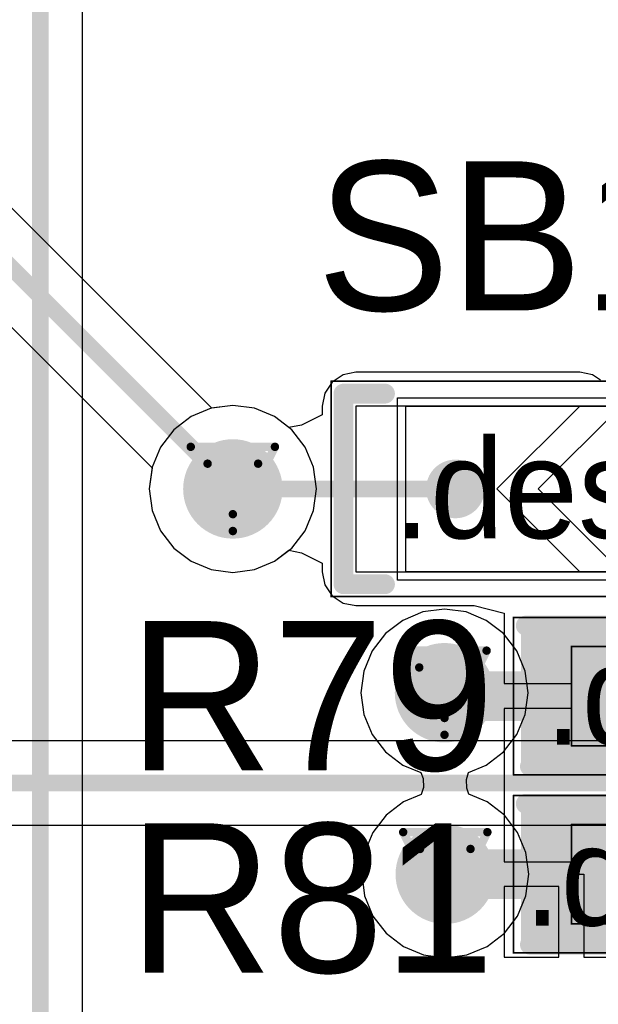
# Model space of a CAD drawing. Header units: millimetres. Extents: x 138 to 555, y 26 to 334.
# Tile 614 of 656: x 329.24 to 332.73, y 227.97 to 233.91. Entities that reach past the tile are written whole.
import ezdxf

# ---------------------------------------------------------------- set-up
doc = ezdxf.new("R2010")
doc.units = ezdxf.units.MM
for name, color, linetype in [('BottomLayer', 5, 'Continuous'), ('DrillDrawing', 1, 'Continuous'), ('Mechanical20', 56, 'Continuous'), ('Mechanical27', 56, 'Continuous'), ('MidLayer1', 16, 'Continuous'), ('MidLayer2', 76, 'Continuous'), ('MidLayer3', 90, 'Continuous'), ('MidLayer4', 156, 'Continuous'), ('MultiLayer', 9, 'Continuous'), ('TopLayer', 1, 'Continuous'), ('TopOverlay', 2, 'Continuous'), ('TopPaste', 8, 'Continuous'), ('TopSolder', 216, 'Continuous'), ('ViaHoleLayer', 16, 'Continuous')]:
    doc.layers.add(name, color=color, linetype=linetype)

# ---------------------------------------------------------------- blocks, each defined once
blk = doc.blocks.new('SOLDER_BRIDGE_R0603_0R_633')
at = {"layer": 'Mechanical20', "const_width": 0.01}
for points in [[(-0.2, 0.65), (-1.35, 0.65)], [(-1.35, 0.65), (-1.35, -0.65)], [(1.35, 0.65), (-0.2, 0.65)], [(1.35, 0.65), (1.35, -0.65)], [(1.35, -0.65), (-1.35, -0.65)]]:
    blk.add_lwpolyline(points, dxfattribs=at)
at = {"layer": 'Mechanical20', "const_width": 0.005}
for points in [[(-1.3525, 0.65, 1), (-1.3475, 0.65, 1)], [(-1.3525, 0.65, 1), (-1.3475, 0.65, 1)], [(-0.2025, 0.65, 1), (-0.1975, 0.65, 1)], [(-0.2025, 0.65, 1), (-0.1975, 0.65, 1)], [(1.3475, 0.65, 1), (1.3525, 0.65, 1)], [(1.3475, 0.65, 1), (1.3525, 0.65, 1)], [(-1.3525, -0.65, 1), (-1.3475, -0.65, 1)], [(-1.3525, -0.65, 1), (-1.3475, -0.65, 1)], [(1.3475, -0.65, 1), (1.3525, -0.65, 1)], [(1.3475, -0.65, 1), (1.3525, -0.65, 1)]]:
    blk.add_lwpolyline(points, format="xyb", close=True, dxfattribs=at)
at = {"layer": 'Mechanical27', "const_width": 0.01}
for points in [[(-0.9, 0.5), (-0.9, -0.5)], [(0.9, 0.5), (-0.9, 0.5)], [(0.9, 0.5), (0.9, -0.5)], [(0.9, -0.5), (-0.9, -0.5)]]:
    blk.add_lwpolyline(points, dxfattribs=at)
at = {"layer": 'Mechanical27', "const_width": 0.005}
for points in [[(-0.9025, 0.5, 1), (-0.8975, 0.5, 1)], [(-0.9025, 0.5, 1), (-0.8975, 0.5, 1)], [(0.8975, 0.5, 1), (0.9025, 0.5, 1)], [(0.8975, 0.5, 1), (0.9025, 0.5, 1)], [(-0.9025, -0.5, 1), (-0.8975, -0.5, 1)], [(-0.9025, -0.5, 1), (-0.8975, -0.5, 1)], [(0.8975, -0.5, 1), (0.9025, -0.5, 1)], [(0.8975, -0.5, 1), (0.9025, -0.5, 1)]]:
    blk.add_lwpolyline(points, format="xyb", close=True, dxfattribs=at)
at = {"layer": 'TopLayer'}
for p, q in [((-1.2, -0.5), (-1.2, 0.5)), ((-1.2, 0.5), (-0.4, 0.5)), ((-0.4, 0.5), (0.1, 0)), ((-0.15, 0.5), (-0.15, 0.5)), ((-0.15, 0.5), (0.35, 0)), ((1.2, 0.5), (-0.15, 0.5)), ((1.2, -0.5), (1.2, 0.5)), ((0.1, 0), (-0.4, -0.5)), ((0.35, 0), (-0.15, -0.5)), ((-1.2, -0.5), (-1.2, -0.5)), ((-0.4, -0.5), (-1.2, -0.5)), ((-0.15, -0.5), (1.2, -0.5))]:
    blk.add_line(p, q, dxfattribs=at)
at = {"layer": 'TopLayer', "const_width": 0.127}
for points in [[(-0.5635, 0, 1), (-0.4365, 0, 1)], [(0.5365, 0, 1), (0.6635, 0, 1)]]:
    blk.add_lwpolyline(points, format="xyb", close=True, dxfattribs=at)
at = {"layer": 'TopOverlay', "const_width": 0.12}
for points in [[(-1.025, 0.575), (-1.275, 0.575)], [(-1.275, 0.575), (-1.275, 0.175)], [(1.275, 0.575), (1.025, 0.575)], [(1.275, 0.575), (1.275, -0.575)], [(-1.275, 0.175), (-1.275, -0.575)], [(-1.025, -0.575), (-1.275, -0.575)], [(1.275, -0.575), (1.025, -0.575)]]:
    blk.add_lwpolyline(points, dxfattribs=at)
at = {"layer": 'TopOverlay', "const_width": 0.06}
for points in [[(-1.305, 0.575, 1), (-1.245, 0.575, 1)], [(-1.305, 0.575, 1), (-1.245, 0.575, 1)], [(-1.055, 0.575, 1), (-0.995, 0.575, 1)], [(0.995, 0.575, 1), (1.055, 0.575, 1)], [(1.245, 0.575, 1), (1.305, 0.575, 1)], [(1.245, 0.575, 1), (1.305, 0.575, 1)], [(-1.305, 0.175, 1), (-1.245, 0.175, 1)], [(-1.305, 0.175, 1), (-1.245, 0.175, 1)], [(-1.305, -0.575, 1), (-1.245, -0.575, 1)], [(-1.305, -0.575, 1), (-1.245, -0.575, 1)], [(-1.055, -0.575, 1), (-0.995, -0.575, 1)], [(0.995, -0.575, 1), (1.055, -0.575, 1)], [(1.245, -0.575, 1), (1.305, -0.575, 1)], [(1.245, -0.575, 1), (1.305, -0.575, 1)]]:
    blk.add_lwpolyline(points, format="xyb", close=True, dxfattribs=at)
at = {"layer": 'TopPaste', "const_width": 0.127}
for points in [[(-0.5635, 0, 1), (-0.4365, 0, 1)], [(0.5365, 0, 1), (0.6635, 0, 1)]]:
    blk.add_lwpolyline(points, format="xyb", close=True, dxfattribs=at)
at = {"layer": 'TopSolder'}
for p, q in [((-0.95, 0.55), (-0.95, 0.55)), ((-0.95, 0.55), (0.95, 0.55)), ((-0.95, -0.55), (-0.95, 0.55)), ((0.95, 0.55), (0.95, -0.55)), ((0.95, -0.55), (-0.95, -0.55))]:
    blk.add_line(p, q, dxfattribs=at)
at = {"layer": 'TopSolder', "const_width": 0.177}
for points in [[(-0.5885, 0, 1), (-0.4115, 0, 1)], [(0.5115, 0, 1), (0.6885, 0, 1)]]:
    blk.add_lwpolyline(points, format="xyb", close=True, dxfattribs=at)
blk = doc.blocks.new('R0402_708')
at = {"layer": 'Mechanical20', "const_width": 0.01}
for points in [[(-0.8, 0.475), (-0.8, -0.475)], [(0.8, 0.475), (-0.8, 0.475)], [(0.8, 0.475), (0.8, -0.475)], [(0.8, -0.475), (-0.8, -0.475)]]:
    blk.add_lwpolyline(points, dxfattribs=at)
at = {"layer": 'Mechanical20', "const_width": 0.005}
for points in [[(-0.8025, 0.475, 1), (-0.7975, 0.475, 1)], [(-0.8025, 0.475, 1), (-0.7975, 0.475, 1)], [(0.7975, 0.475, 1), (0.8025, 0.475, 1)], [(0.7975, 0.475, 1), (0.8025, 0.475, 1)], [(-0.8025, -0.475, 1), (-0.7975, -0.475, 1)], [(-0.8025, -0.475, 1), (-0.7975, -0.475, 1)], [(0.7975, -0.475, 1), (0.8025, -0.475, 1)], [(0.7975, -0.475, 1), (0.8025, -0.475, 1)]]:
    blk.add_lwpolyline(points, format="xyb", close=True, dxfattribs=at)
at = {"layer": 'Mechanical27', "const_width": 0.01}
for points in [[(-0.45, 0.3), (-0.45, -0.3)], [(0.45, 0.3), (-0.45, 0.3)], [(0.45, 0.3), (0.45, -0.3)], [(0.45, -0.3), (-0.45, -0.3)]]:
    blk.add_lwpolyline(points, dxfattribs=at)
at = {"layer": 'Mechanical27', "const_width": 0.005}
for points in [[(-0.4525, 0.3, 1), (-0.4475, 0.3, 1)], [(-0.4525, 0.3, 1), (-0.4475, 0.3, 1)], [(0.4475, 0.3, 1), (0.4525, 0.3, 1)], [(0.4475, 0.3, 1), (0.4525, 0.3, 1)], [(-0.4525, -0.3, 1), (-0.4475, -0.3, 1)], [(-0.4525, -0.3, 1), (-0.4475, -0.3, 1)], [(0.4475, -0.3, 1), (0.4525, -0.3, 1)], [(0.4475, -0.3, 1), (0.4525, -0.3, 1)]]:
    blk.add_lwpolyline(points, format="xyb", close=True, dxfattribs=at)
at = {"layer": 'TopLayer'}
for points in [[(-0.195, -0.35), (-0.195, 0.35), (-0.705, -0.35), (-0.705, 0.35)], [(0.705, -0.35), (0.705, 0.35), (0.195, -0.35), (0.195, 0.35)]]:
    blk.add_solid(points, dxfattribs=at)
at = {"layer": 'TopOverlay', "const_width": 0.12}
for points in [[(0.7, 0.425), (-0.725, 0.425)], [(0.725, -0.425), (-0.725, -0.425)]]:
    blk.add_lwpolyline(points, dxfattribs=at)
at = {"layer": 'TopOverlay', "const_width": 0.06}
for points in [[(-0.755, 0.425, 1), (-0.695, 0.425, 1)], [(0.67, 0.425, 1), (0.73, 0.425, 1)], [(-0.755, -0.425, 1), (-0.695, -0.425, 1)], [(0.695, -0.425, 1), (0.755, -0.425, 1)]]:
    blk.add_lwpolyline(points, format="xyb", close=True, dxfattribs=at)
at = {"layer": 'TopPaste'}
for points in [[(-0.195, -0.35), (-0.195, 0.35), (-0.705, -0.35), (-0.705, 0.35)], [(0.705, -0.35), (0.705, 0.35), (0.195, -0.35), (0.195, 0.35)]]:
    blk.add_solid(points, dxfattribs=at)
at = {"layer": 'TopSolder'}
for points in [[(-0.145, -0.4), (-0.145, 0.4), (-0.755, -0.4), (-0.755, 0.4)], [(0.755, -0.4), (0.755, 0.4), (0.145, -0.4), (0.145, 0.4)]]:
    blk.add_solid(points, dxfattribs=at)
blk = doc.blocks.new('R0402_709')
at = {"layer": 'Mechanical20', "const_width": 0.01}
for points in [[(-0.8, 0.475), (-0.8, -0.475)], [(0.8, 0.475), (-0.8, 0.475)], [(0.8, 0.475), (0.8, -0.475)], [(0.8, -0.475), (-0.8, -0.475)]]:
    blk.add_lwpolyline(points, dxfattribs=at)
at = {"layer": 'Mechanical20', "const_width": 0.005}
for points in [[(-0.8025, 0.475, 1), (-0.7975, 0.475, 1)], [(-0.8025, 0.475, 1), (-0.7975, 0.475, 1)], [(0.7975, 0.475, 1), (0.8025, 0.475, 1)], [(0.7975, 0.475, 1), (0.8025, 0.475, 1)], [(-0.8025, -0.475, 1), (-0.7975, -0.475, 1)], [(-0.8025, -0.475, 1), (-0.7975, -0.475, 1)], [(0.7975, -0.475, 1), (0.8025, -0.475, 1)], [(0.7975, -0.475, 1), (0.8025, -0.475, 1)]]:
    blk.add_lwpolyline(points, format="xyb", close=True, dxfattribs=at)
at = {"layer": 'Mechanical27', "const_width": 0.01}
for points in [[(-0.45, 0.3), (-0.45, -0.3)], [(0.45, 0.3), (-0.45, 0.3)], [(0.45, 0.3), (0.45, -0.3)], [(0.45, -0.3), (-0.45, -0.3)]]:
    blk.add_lwpolyline(points, dxfattribs=at)
at = {"layer": 'Mechanical27', "const_width": 0.005}
for points in [[(-0.4525, 0.3, 1), (-0.4475, 0.3, 1)], [(-0.4525, 0.3, 1), (-0.4475, 0.3, 1)], [(0.4475, 0.3, 1), (0.4525, 0.3, 1)], [(0.4475, 0.3, 1), (0.4525, 0.3, 1)], [(-0.4525, -0.3, 1), (-0.4475, -0.3, 1)], [(-0.4525, -0.3, 1), (-0.4475, -0.3, 1)], [(0.4475, -0.3, 1), (0.4525, -0.3, 1)], [(0.4475, -0.3, 1), (0.4525, -0.3, 1)]]:
    blk.add_lwpolyline(points, format="xyb", close=True, dxfattribs=at)
at = {"layer": 'TopLayer'}
for points in [[(-0.195, -0.35), (-0.195, 0.35), (-0.705, -0.35), (-0.705, 0.35)], [(0.705, -0.35), (0.705, 0.35), (0.195, -0.35), (0.195, 0.35)]]:
    blk.add_solid(points, dxfattribs=at)
at = {"layer": 'TopOverlay', "const_width": 0.12}
for points in [[(0.7, 0.425), (-0.725, 0.425)], [(0.725, -0.425), (-0.725, -0.425)]]:
    blk.add_lwpolyline(points, dxfattribs=at)
at = {"layer": 'TopOverlay', "const_width": 0.06}
for points in [[(-0.755, 0.425, 1), (-0.695, 0.425, 1)], [(0.67, 0.425, 1), (0.73, 0.425, 1)], [(-0.755, -0.425, 1), (-0.695, -0.425, 1)], [(0.695, -0.425, 1), (0.755, -0.425, 1)]]:
    blk.add_lwpolyline(points, format="xyb", close=True, dxfattribs=at)
at = {"layer": 'TopPaste'}
for points in [[(-0.195, -0.35), (-0.195, 0.35), (-0.705, -0.35), (-0.705, 0.35)], [(0.705, -0.35), (0.705, 0.35), (0.195, -0.35), (0.195, 0.35)]]:
    blk.add_solid(points, dxfattribs=at)
at = {"layer": 'TopSolder'}
for points in [[(-0.145, -0.4), (-0.145, 0.4), (-0.755, -0.4), (-0.755, 0.4)], [(0.755, -0.4), (0.755, 0.4), (0.145, -0.4), (0.145, 0.4)]]:
    blk.add_solid(points, dxfattribs=at)

msp = doc.modelspace()

# ---------------------------------------------------------------- linework, layer by layer
at = {"layer": 'BottomLayer'}
for p, q in [((330.4006, 231.57), (320.9375, 241.0331)), ((320.6517, 240.5979), (330.0401, 231.2095)), ((330.5277, 231.5867), (330.4006, 231.57)), ((330.6582, 231.5695), (330.5277, 231.5867)), ((330.7798, 231.5192), (330.6582, 231.5695)), ((330.8843, 231.439), (330.7798, 231.5192)), ((330.9644, 231.3346), (330.8843, 231.439)), ((331.0148, 231.2129), (330.9644, 231.3346)), ((330.0401, 231.2095), (330.0234, 231.0824)), ((331.032, 231.0824), (331.0148, 231.2129)), ((330.0234, 231.0824), (330.0406, 230.9519)), ((331.0148, 230.9519), (331.032, 231.0824)), ((330.0406, 230.9519), (330.0909, 230.8302)), ((330.9644, 230.8302), (331.0148, 230.9519)), ((330.0909, 230.8302), (330.1711, 230.7258)), ((330.8843, 230.7258), (330.9644, 230.8302)), ((330.1711, 230.7258), (330.2755, 230.6457)), ((330.7798, 230.6457), (330.8843, 230.7258)), ((330.2755, 230.6457), (330.3972, 230.5953)), ((330.3972, 230.5953), (330.5277, 230.5781)), ((330.5277, 230.5781), (330.6582, 230.5953)), ((330.6582, 230.5953), (330.7798, 230.6457)), ((338.2438, 229.5623), (326.526, 229.5623)), ((326.4205, 229.0525), (343.8205, 229.0525))]:
    msp.add_line(p, q, dxfattribs=at)
at = {"layer": 'BottomLayer', "const_width": 0.1}
for points in [[(320.7573, 240.8528), (330.5277, 231.0824)], [(326.4205, 229.3074), (343.8205, 229.3074)]]:
    msp.add_lwpolyline(points, dxfattribs=at)
at = {"layer": 'BottomLayer'}
for points, const_width in [([(330.3777, 231.0824, 1), (330.6777, 231.0824, 1)], 0.3), ([(330.5027, 231.0824, 1), (330.5527, 231.0824, 1)], 0.05), ([(331.6549, 229.8526, 1), (331.9549, 229.8526, 1)], 0.3), ([(331.6595, 228.7574, 1), (331.9595, 228.7574, 1)], 0.3)]:
    msp.add_lwpolyline(points, format="xyb", close=True, dxfattribs=dict(at, const_width=const_width))
at = {"layer": 'DrillDrawing', "const_width": 0.0508}
for points in [[(330.2737, 231.3364), (330.7817, 231.3364)], [(330.2737, 231.3364), (330.5277, 230.8284)], [(330.5277, 230.8284), (330.7817, 231.3364)], [(330.3753, 231.2348), (330.6801, 231.2348)], [(330.3753, 231.2348), (330.5277, 230.93)], [(330.5277, 230.93), (330.6801, 231.2348)], [(331.5509, 230.1066), (332.0589, 230.1066)], [(331.5509, 230.1066), (331.8049, 229.5986)], [(331.8049, 229.5986), (332.0589, 230.1066)], [(331.6525, 230.005), (331.9573, 230.005)], [(331.6525, 230.005), (331.8049, 229.7002)], [(331.8049, 229.7002), (331.9573, 230.005)], [(331.5555, 229.0114), (332.0635, 229.0114)], [(331.5555, 229.0114), (331.8095, 228.5034)], [(331.8095, 228.5034), (332.0635, 229.0114)], [(331.6571, 228.9098), (331.9619, 228.9098)], [(331.6571, 228.9098), (331.8095, 228.605)], [(331.8095, 228.605), (331.9619, 228.9098)]]:
    msp.add_lwpolyline(points, dxfattribs=at)
at = {"layer": 'DrillDrawing', "const_width": 0.0254}
for points in [[(330.261, 231.3364, 1), (330.2864, 231.3364, 1)], [(330.261, 231.3364, 1), (330.2864, 231.3364, 1)], [(330.769, 231.3364, 1), (330.7944, 231.3364, 1)], [(330.769, 231.3364, 1), (330.7944, 231.3364, 1)], [(330.3626, 231.2348, 1), (330.388, 231.2348, 1)], [(330.3626, 231.2348, 1), (330.388, 231.2348, 1)], [(330.6674, 231.2348, 1), (330.6928, 231.2348, 1)], [(330.6674, 231.2348, 1), (330.6928, 231.2348, 1)], [(330.515, 230.93, 1), (330.5404, 230.93, 1)], [(330.515, 230.93, 1), (330.5404, 230.93, 1)], [(330.515, 230.8284, 1), (330.5404, 230.8284, 1)], [(330.515, 230.8284, 1), (330.5404, 230.8284, 1)], [(331.5382, 230.1066, 1), (331.5636, 230.1066, 1)], [(331.5382, 230.1066, 1), (331.5636, 230.1066, 1)], [(332.0462, 230.1066, 1), (332.0716, 230.1066, 1)], [(332.0462, 230.1066, 1), (332.0716, 230.1066, 1)], [(331.6398, 230.005, 1), (331.6652, 230.005, 1)], [(331.6398, 230.005, 1), (331.6652, 230.005, 1)], [(331.9446, 230.005, 1), (331.97, 230.005, 1)], [(331.9446, 230.005, 1), (331.97, 230.005, 1)], [(331.7922, 229.7002, 1), (331.8176, 229.7002, 1)], [(331.7922, 229.7002, 1), (331.8176, 229.7002, 1)], [(331.7922, 229.5986, 1), (331.8176, 229.5986, 1)], [(331.7922, 229.5986, 1), (331.8176, 229.5986, 1)], [(331.5428, 229.0114, 1), (331.5682, 229.0114, 1)], [(331.5428, 229.0114, 1), (331.5682, 229.0114, 1)], [(332.0508, 229.0114, 1), (332.0762, 229.0114, 1)], [(332.0508, 229.0114, 1), (332.0762, 229.0114, 1)], [(331.6444, 228.9098, 1), (331.6698, 228.9098, 1)], [(331.6444, 228.9098, 1), (331.6698, 228.9098, 1)], [(331.9492, 228.9098, 1), (331.9746, 228.9098, 1)], [(331.9492, 228.9098, 1), (331.9746, 228.9098, 1)], [(331.7968, 228.605, 1), (331.8222, 228.605, 1)], [(331.7968, 228.605, 1), (331.8222, 228.605, 1)], [(331.7968, 228.5034, 1), (331.8222, 228.5034, 1)], [(331.7968, 228.5034, 1), (331.8222, 228.5034, 1)]]:
    msp.add_lwpolyline(points, format="xyb", close=True, dxfattribs=at)
at = {"layer": 'MidLayer1'}
for p, q in [((330.3972, 231.5695), (330.2755, 231.5192)), ((330.5277, 231.5867), (330.3972, 231.5695)), ((330.6582, 231.5695), (330.5277, 231.5867)), ((330.7798, 231.5192), (330.6582, 231.5695)), ((330.2755, 231.5192), (330.1711, 231.439)), ((330.8843, 231.439), (330.7798, 231.5192)), ((330.1711, 231.439), (330.0909, 231.3346)), ((330.9644, 231.3346), (330.8843, 231.439)), ((330.0909, 231.3346), (330.0406, 231.2129)), ((331.0148, 231.2129), (330.9644, 231.3346)), ((330.0406, 231.2129), (330.0234, 231.0824)), ((331.032, 231.0824), (331.0148, 231.2129)), ((330.0234, 231.0824), (330.0406, 230.9519)), ((331.0148, 230.9519), (331.032, 231.0824)), ((330.0406, 230.9519), (330.0909, 230.8302)), ((330.9644, 230.8302), (331.0148, 230.9519)), ((330.0909, 230.8302), (330.1711, 230.7258)), ((330.8843, 230.7258), (330.9644, 230.8302)), ((330.1711, 230.7258), (330.2755, 230.6457)), ((330.7798, 230.6457), (330.8843, 230.7258)), ((330.2755, 230.6457), (330.3972, 230.5953)), ((330.3972, 230.5953), (330.5277, 230.5781)), ((330.5277, 230.5781), (330.6582, 230.5953)), ((330.6582, 230.5953), (330.7798, 230.6457)), ((331.8049, 230.357), (331.6744, 230.3398)), ((331.9354, 230.3398), (331.8049, 230.357)), ((331.6744, 230.3398), (331.5528, 230.2894)), ((332.0571, 230.2894), (331.9354, 230.3398)), ((331.5528, 230.2894), (331.4483, 230.2092)), ((332.1615, 230.2092), (332.0571, 230.2894)), ((331.4483, 230.2092), (331.3682, 230.1048)), ((332.2417, 230.1048), (332.1615, 230.2092)), ((331.3682, 230.1048), (331.3178, 229.9832)), ((332.292, 229.9832), (332.2417, 230.1048)), ((331.3178, 229.9832), (331.3006, 229.8526)), ((332.3092, 229.8526), (332.292, 229.9832)), ((331.3006, 229.8526), (331.3178, 229.7221)), ((332.292, 229.7221), (332.3092, 229.8526)), ((331.3178, 229.7221), (331.3682, 229.6005)), ((332.2417, 229.6005), (332.292, 229.7221)), ((331.3682, 229.6005), (331.4483, 229.496)), ((332.1615, 229.496), (332.2417, 229.6005)), ((331.4483, 229.496), (331.5528, 229.4159)), ((332.0571, 229.4159), (332.1615, 229.496)), ((331.5528, 229.4159), (331.6625, 229.3704)), ((331.9496, 229.3714), (332.0571, 229.4159)), ((331.6625, 229.3704), (331.6756, 229.3342)), ((331.9368, 229.3292), (331.9496, 229.3714)), ((331.6756, 229.3342), (331.6776, 229.2808)), ((331.9388, 229.2758), (331.9368, 229.3292)), ((331.6648, 229.2387), (331.5573, 229.1941)), ((331.6776, 229.2808), (331.6648, 229.2387)), ((331.9519, 229.2396), (331.9388, 229.2758)), ((332.0616, 229.1941), (331.9519, 229.2396)), ((331.5573, 229.1941), (331.4529, 229.114)), ((332.1661, 229.114), (332.0616, 229.1941)), ((331.4529, 229.114), (331.3727, 229.0095)), ((332.2462, 229.0095), (332.1661, 229.114)), ((331.3727, 229.0095), (331.3223, 228.8879)), ((332.2966, 228.8879), (332.2462, 229.0095)), ((331.3223, 228.8879), (331.3052, 228.7574)), ((332.3138, 228.7574), (332.2966, 228.8879)), ((331.3052, 228.7574), (331.3223, 228.6269)), ((332.2966, 228.6269), (332.3138, 228.7574)), ((331.3223, 228.6269), (331.3727, 228.5052)), ((332.2462, 228.5052), (332.2966, 228.6269)), ((331.3727, 228.5052), (331.4529, 228.4008)), ((332.1661, 228.4008), (332.2462, 228.5052)), ((331.4529, 228.4008), (331.5573, 228.3206)), ((332.0616, 228.3206), (332.1661, 228.4008)), ((331.5573, 228.3206), (331.6789, 228.2703)), ((331.94, 228.2703), (332.0616, 228.3206)), ((331.6789, 228.2703), (331.8095, 228.2531)), ((331.8095, 228.2531), (331.94, 228.2703))]:
    msp.add_line(p, q, dxfattribs=at)
at = {"layer": 'MidLayer1', "const_width": 0.3}
for points in [[(330.3777, 231.0824, 1), (330.6777, 231.0824, 1)], [(331.6549, 229.8526, 1), (331.9549, 229.8526, 1)], [(331.6595, 228.7574, 1), (331.9595, 228.7574, 1)]]:
    msp.add_lwpolyline(points, format="xyb", close=True, dxfattribs=at)
at = {"layer": 'MidLayer2'}
for p, q in [((330.3972, 231.5695), (330.2755, 231.5192)), ((330.5277, 231.5867), (330.3972, 231.5695)), ((330.6582, 231.5695), (330.5277, 231.5867)), ((330.7798, 231.5192), (330.6582, 231.5695)), ((330.2755, 231.5192), (330.1711, 231.439)), ((330.8843, 231.439), (330.7798, 231.5192)), ((330.1711, 231.439), (330.0909, 231.3346)), ((330.9644, 231.3346), (330.8843, 231.439)), ((330.0909, 231.3346), (330.0406, 231.2129)), ((331.0148, 231.2129), (330.9644, 231.3346)), ((330.0406, 231.2129), (330.0234, 231.0824)), ((331.032, 231.0824), (331.0148, 231.2129)), ((330.0234, 231.0824), (330.0406, 230.9519)), ((331.0148, 230.9519), (331.032, 231.0824)), ((330.0406, 230.9519), (330.0909, 230.8302)), ((330.9644, 230.8302), (331.0148, 230.9519)), ((330.0909, 230.8302), (330.1711, 230.7258)), ((330.8843, 230.7258), (330.9644, 230.8302)), ((330.1711, 230.7258), (330.2755, 230.6457)), ((330.7798, 230.6457), (330.8843, 230.7258)), ((330.2755, 230.6457), (330.3972, 230.5953)), ((330.3972, 230.5953), (330.5277, 230.5781)), ((330.5277, 230.5781), (330.6582, 230.5953)), ((330.6582, 230.5953), (330.7798, 230.6457))]:
    msp.add_line(p, q, dxfattribs=at)
at = {"layer": 'MidLayer2', "const_width": 0.3}
for points in [[(330.3777, 231.0824, 1), (330.6777, 231.0824, 1)], [(331.6549, 229.8526, 1), (331.9549, 229.8526, 1)], [(331.6595, 228.7574, 1), (331.9595, 228.7574, 1)]]:
    msp.add_lwpolyline(points, format="xyb", close=True, dxfattribs=at)
at = {"layer": 'MidLayer3'}
for p, q in [((330.3972, 231.5695), (330.2755, 231.5192)), ((330.5277, 231.5867), (330.3972, 231.5695)), ((330.6582, 231.5695), (330.5277, 231.5867)), ((330.7798, 231.5192), (330.6582, 231.5695)), ((330.2755, 231.5192), (330.1711, 231.439)), ((330.8843, 231.439), (330.7798, 231.5192)), ((330.1711, 231.439), (330.0909, 231.3346)), ((330.9644, 231.3346), (330.8843, 231.439)), ((330.0909, 231.3346), (330.0406, 231.2129)), ((331.0148, 231.2129), (330.9644, 231.3346)), ((330.0406, 231.2129), (330.0234, 231.0824)), ((331.032, 231.0824), (331.0148, 231.2129)), ((330.0234, 231.0824), (330.0406, 230.9519)), ((331.0148, 230.9519), (331.032, 231.0824)), ((330.0406, 230.9519), (330.0909, 230.8302)), ((330.9644, 230.8302), (331.0148, 230.9519)), ((330.0909, 230.8302), (330.1711, 230.7258)), ((330.8843, 230.7258), (330.9644, 230.8302)), ((330.1711, 230.7258), (330.2755, 230.6457)), ((330.7798, 230.6457), (330.8843, 230.7258)), ((330.2755, 230.6457), (330.3972, 230.5953)), ((330.3972, 230.5953), (330.5277, 230.5781)), ((330.5277, 230.5781), (330.6582, 230.5953)), ((330.6582, 230.5953), (330.7798, 230.6457))]:
    msp.add_line(p, q, dxfattribs=at)
at = {"layer": 'MidLayer3', "const_width": 0.3}
for points in [[(330.3777, 231.0824, 1), (330.6777, 231.0824, 1)], [(331.6549, 229.8526, 1), (331.9549, 229.8526, 1)], [(331.6595, 228.7574, 1), (331.9595, 228.7574, 1)]]:
    msp.add_lwpolyline(points, format="xyb", close=True, dxfattribs=at)
at = {"layer": 'MidLayer4'}
for p, q in [((330.3972, 231.5695), (330.2755, 231.5192)), ((330.5277, 231.5867), (330.3972, 231.5695)), ((330.6582, 231.5695), (330.5277, 231.5867)), ((330.7798, 231.5192), (330.6582, 231.5695)), ((330.2755, 231.5192), (330.1711, 231.439)), ((330.8843, 231.439), (330.7798, 231.5192)), ((330.1711, 231.439), (330.0909, 231.3346)), ((330.9644, 231.3346), (330.8843, 231.439)), ((330.0909, 231.3346), (330.0406, 231.2129)), ((331.0148, 231.2129), (330.9644, 231.3346)), ((330.0406, 231.2129), (330.0234, 231.0824)), ((331.032, 231.0824), (331.0148, 231.2129)), ((330.0234, 231.0824), (330.0406, 230.9519)), ((331.0148, 230.9519), (331.032, 231.0824)), ((330.0406, 230.9519), (330.0909, 230.8302)), ((330.9644, 230.8302), (331.0148, 230.9519)), ((330.0909, 230.8302), (330.1711, 230.7258)), ((330.8843, 230.7258), (330.9644, 230.8302)), ((330.1711, 230.7258), (330.2755, 230.6457)), ((330.7798, 230.6457), (330.8843, 230.7258)), ((330.2755, 230.6457), (330.3972, 230.5953)), ((330.3972, 230.5953), (330.5277, 230.5781)), ((330.5277, 230.5781), (330.6582, 230.5953)), ((330.6582, 230.5953), (330.7798, 230.6457)), ((331.8049, 230.357), (331.6744, 230.3398)), ((331.9354, 230.3398), (331.8049, 230.357)), ((331.6744, 230.3398), (331.5528, 230.2894)), ((332.0571, 230.2894), (331.9354, 230.3398)), ((331.5528, 230.2894), (331.4483, 230.2092)), ((332.1615, 230.2092), (332.0571, 230.2894)), ((331.4483, 230.2092), (331.3682, 230.1048)), ((332.2417, 230.1048), (332.1615, 230.2092)), ((331.3682, 230.1048), (331.3178, 229.9832)), ((332.292, 229.9832), (332.2417, 230.1048)), ((331.3178, 229.9832), (331.3006, 229.8526)), ((332.3092, 229.8526), (332.292, 229.9832)), ((331.3006, 229.8526), (331.3178, 229.7221)), ((332.292, 229.7221), (332.3092, 229.8526)), ((331.3178, 229.7221), (331.3682, 229.6005)), ((332.2417, 229.6005), (332.292, 229.7221)), ((331.3682, 229.6005), (331.4483, 229.496)), ((332.1615, 229.496), (332.2417, 229.6005)), ((331.4483, 229.496), (331.5528, 229.4159)), ((332.0571, 229.4159), (332.1615, 229.496)), ((331.5528, 229.4159), (331.6625, 229.3704)), ((331.9496, 229.3714), (332.0571, 229.4159)), ((331.6625, 229.3704), (331.6756, 229.3342)), ((331.9368, 229.3292), (331.9496, 229.3714)), ((331.6756, 229.3342), (331.6776, 229.2808)), ((331.9388, 229.2758), (331.9368, 229.3292)), ((331.6648, 229.2387), (331.5573, 229.1941)), ((331.6776, 229.2808), (331.6648, 229.2387)), ((331.9519, 229.2396), (331.9388, 229.2758)), ((332.0616, 229.1941), (331.9519, 229.2396)), ((331.5573, 229.1941), (331.4529, 229.114)), ((332.1661, 229.114), (332.0616, 229.1941)), ((331.4529, 229.114), (331.3727, 229.0095)), ((332.2462, 229.0095), (332.1661, 229.114)), ((331.3727, 229.0095), (331.3223, 228.8879)), ((332.2966, 228.8879), (332.2462, 229.0095)), ((331.3223, 228.8879), (331.3052, 228.7574)), ((332.3138, 228.7574), (332.2966, 228.8879)), ((331.3052, 228.7574), (331.3223, 228.6269)), ((332.2966, 228.6269), (332.3138, 228.7574)), ((331.3223, 228.6269), (331.3727, 228.5052)), ((332.2462, 228.5052), (332.2966, 228.6269)), ((331.3727, 228.5052), (331.4529, 228.4008)), ((332.1661, 228.4008), (332.2462, 228.5052)), ((331.4529, 228.4008), (331.5573, 228.3206)), ((332.0616, 228.3206), (332.1661, 228.4008)), ((331.5573, 228.3206), (331.6789, 228.2703)), ((331.94, 228.2703), (332.0616, 228.3206)), ((331.6789, 228.2703), (331.8095, 228.2531)), ((331.8095, 228.2531), (331.94, 228.2703))]:
    msp.add_line(p, q, dxfattribs=at)
at = {"layer": 'MidLayer4', "const_width": 0.3}
for points in [[(330.3777, 231.0824, 1), (330.6777, 231.0824, 1)], [(331.6549, 229.8526, 1), (331.9549, 229.8526, 1)], [(331.6595, 228.7574, 1), (331.9595, 228.7574, 1)]]:
    msp.add_lwpolyline(points, format="xyb", close=True, dxfattribs=at)
at = {"layer": 'MultiLayer', "const_width": 0.3}
for points in [[(330.3777, 231.0824, 1), (330.6777, 231.0824, 1)], [(331.6549, 229.8526, 1), (331.9549, 229.8526, 1)], [(331.6595, 228.7574, 1), (331.9595, 228.7574, 1)]]:
    msp.add_lwpolyline(points, format="xyb", close=True, dxfattribs=at)
at = {"layer": 'TopLayer'}
for p, q in [((329.6203, 217.435), (329.6203, 235.5676)), ((331.2705, 231.7863), (331.1924, 231.7708)), ((332.6205, 231.7863), (331.2705, 231.7863)), ((332.6985, 231.7708), (332.6205, 231.7863)), ((331.1263, 231.7266), (331.0821, 231.6604)), ((331.1924, 231.7708), (331.1263, 231.7266)), ((332.7455, 231.7394), (332.6985, 231.7708)), ((331.0821, 231.6604), (331.0665, 231.5824)), ((330.3972, 231.5695), (330.2755, 231.5192)), ((330.5277, 231.5867), (330.3972, 231.5695)), ((330.6582, 231.5695), (330.5277, 231.5867)), ((330.7798, 231.5192), (330.6582, 231.5695)), ((331.0665, 231.5824), (331.0665, 231.53)), ((330.2755, 231.5192), (330.1711, 231.439)), ((330.8665, 231.4526), (330.7798, 231.5192)), ((331.0665, 231.53), (330.942, 231.4678)), ((330.1711, 231.439), (330.0909, 231.3346)), ((330.942, 231.4678), (330.8665, 231.4526)), ((330.0909, 231.3346), (330.0406, 231.2129)), ((330.0406, 231.2129), (330.0234, 231.0824)), ((330.0234, 231.0824), (330.0406, 230.9519)), ((330.0406, 230.9519), (330.0909, 230.8302)), ((330.0909, 230.8302), (330.1711, 230.7258)), ((330.1711, 230.7258), (330.2755, 230.6457)), ((330.7798, 230.6457), (330.8665, 230.7122)), ((330.8665, 230.7122), (330.942, 230.697)), ((330.942, 230.697), (331.0665, 230.6348)), ((330.2755, 230.6457), (330.3972, 230.5953)), ((330.3972, 230.5953), (330.5277, 230.5781)), ((330.5277, 230.5781), (330.6582, 230.5953)), ((330.6582, 230.5953), (330.7798, 230.6457)), ((331.0665, 230.6348), (331.0665, 230.5824)), ((331.0665, 230.5824), (331.0821, 230.5044)), ((331.0821, 230.5044), (331.1263, 230.4382)), ((331.1263, 230.4382), (331.1924, 230.394)), ((331.1924, 230.394), (331.2705, 230.3785)), ((331.2705, 230.3785), (331.9845, 230.3785)), ((331.9845, 230.3785), (332.1655, 230.3324)), ((332.1655, 230.3324), (332.1655, 230.1785)), ((332.1655, 230.1785), (332.1655, 229.9074)), ((332.1655, 229.9074), (332.5704, 229.9074)), ((332.5704, 229.9074), (332.5704, 229.7574)), ((332.5704, 229.7574), (332.1655, 229.7574)), ((332.1655, 229.7574), (332.1655, 229.4574)), ((332.1655, 229.4574), (332.1655, 229.3324)), ((332.1655, 229.3324), (332.1655, 229.1324)), ((332.1655, 229.1324), (332.1655, 228.8324)), ((332.1655, 228.8324), (332.5704, 228.8324)), ((332.5704, 228.8324), (332.5704, 228.7574)), ((332.5704, 228.7574), (332.6454, 228.7574)), ((332.6454, 228.7574), (332.6454, 228.2574)), ((332.4954, 228.6824), (332.1655, 228.6824)), ((332.1655, 228.6824), (332.1655, 228.2574)), ((332.4954, 228.2574), (332.4954, 228.6824)), ((332.1655, 228.2574), (332.4954, 228.2574)), ((332.6454, 228.2574), (332.8362, 228.2574))]:
    msp.add_line(p, q, dxfattribs=at)
for points, const_width in [([(329.3654, 217.435), (329.3654, 235.6732)], 0.1), ([(330.5277, 231.0824), (331.8705, 231.0824)], 0.1), ([(331.8049, 229.8526), (331.8252, 229.8324)], 0.3), ([(331.8252, 229.8324), (332.5704, 229.8324)], 0.3), ([(331.8095, 228.7574), (332.5704, 228.7574)], 0.3)]:
    msp.add_lwpolyline(points, dxfattribs=dict(at, const_width=const_width))
for points, const_width in [([(330.3777, 231.0824, 1), (330.6777, 231.0824, 1)], 0.3), ([(330.5027, 231.0824, 1), (330.5527, 231.0824, 1)], 0.05), ([(331.8455, 231.0824, 1), (331.8955, 231.0824, 1)], 0.05), ([(331.6549, 229.8526, 1), (331.9549, 229.8526, 1)], 0.3), ([(331.7299, 229.8526, 1), (331.8799, 229.8526, 1)], 0.15), ([(331.7502, 229.8324, 1), (331.9002, 229.8324, 1)], 0.15), ([(331.7502, 229.8324, 1), (331.9002, 229.8324, 1)], 0.15), ([(332.4955, 229.8324, 1), (332.6454, 229.8324, 1)], 0.15), ([(331.6595, 228.7574, 1), (331.9595, 228.7574, 1)], 0.3), ([(331.7345, 228.7574, 1), (331.8845, 228.7574, 1)], 0.15), ([(332.4955, 228.7574, 1), (332.6454, 228.7574, 1)], 0.15)]:
    msp.add_lwpolyline(points, format="xyb", close=True, dxfattribs=dict(at, const_width=const_width))
at = {"layer": 'ViaHoleLayer', "const_width": 0.15}
for points in [[(330.4527, 231.0824, 1), (330.6027, 231.0824, 1)], [(331.7299, 229.8526, 1), (331.8799, 229.8526, 1)], [(331.7345, 228.7574, 1), (331.8845, 228.7574, 1)]]:
    msp.add_lwpolyline(points, format="xyb", close=True, dxfattribs=at)

# ---------------------------------------------------------------- block references
at = {"rotation": 180}
for name, p in [('SOLDER_BRIDGE_R0603_0R_633', (332.4705, 231.0824)), ('R0402_708', (333.0205, 229.8324)), ('R0402_709', (333.0205, 228.7574))]:
    msp.add_blockref(name, p, dxfattribs=at)

# ---------------------------------------------------------------- texts
at = {"layer": 'Mechanical27'}
for p in [(331.4954, 230.7844), (332.4098, 229.5398), (332.2828, 228.4476)]:
    msp.add_text('.designator', height=0.599999, dxfattribs=at).set_placement(p)
at = {"layer": 'TopOverlay'}
for s, p in [('SB18', (331.0338, 232.1594)), ('R79', (329.8987, 229.3847)), ('R81', (329.8987, 228.1643))]:
    msp.add_text(s, height=0.9, dxfattribs=at).set_placement(p)

doc.saveas('drawing.dxf')
